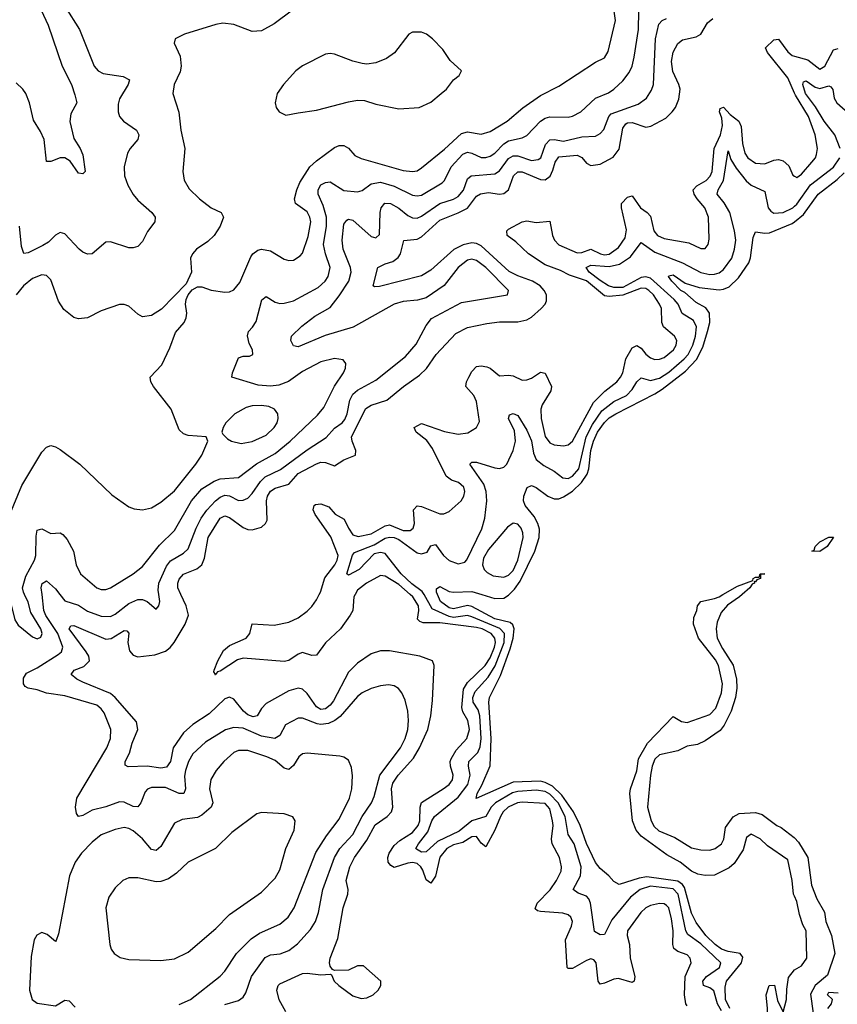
# Model space of a CAD drawing. Header units: inches. Extents: x 1682530 to 1839546, y 640742 to 791647.
# Tile 284 of 656: x 1716613 to 1720187, y 708209 to 712513. Entities that reach past the tile are written whole.
import ezdxf

# ---------------------------------------------------------------- set-up
doc = ezdxf.new("R2010")
doc.units = ezdxf.units.IN
doc.header["$MEASUREMENT"] = 0
for name, color, linetype in [('B7710', 7, 'Continuous'), ('B7711', 7, 'Continuous'), ('B7720', 7, 'Continuous'), ('B7721', 7, 'Continuous')]:
    doc.layers.add(name, color=color, linetype=linetype)

msp = doc.modelspace()

# ---------------------------------------------------------------- linework, layer by layer
at = {"layer": 'B7710', "color": 5}
for points, elevation in [([(1716558.5, 710000), (1716575.6, 709955.6), (1716592.8, 709890), (1716606.6, 709866.6), (1716670, 709815.2), (1716690, 709806.8), (1716706.5, 709813.5), (1716712.1, 709830), (1716706.4, 709850), (1716662, 709922), (1716650, 709967.3), (1716634.3, 710000)], 560), ([(1717510, 708207.1), (1717570, 708225.2), (1717590, 708240.3), (1717601.2, 708258.8), (1717626.6, 708330), (1717686.9, 708413.1), (1717710, 708425), (1717751.4, 708428.6), (1717790, 708443.2), (1717827.7, 708472.3), (1717884.9, 708535.1), (1717905.7, 708570), (1717919.9, 708610), (1717938.6, 708710), (1717989.1, 708850), (1718013.3, 708890), (1718070, 708951.4), (1718110.3, 709030), (1718151.4, 709090), (1718163, 709117), (1718186.7, 709210), (1718277.6, 709330), (1718298.1, 709370), (1718309.3, 709410), (1718313.4, 709450), (1718309.9, 709489.9), (1718297.4, 709537.5), (1718283.5, 709570), (1718269, 709589), (1718250, 709600.4), (1718224.9, 709604.9), (1718190, 709601.5), (1718150, 709589.2), (1718110, 709569.9), (1718090, 709553.7), (1718013.8, 709466.2), (1717991.1, 709448.9), (1717963.6, 709436.4), (1717930, 709431.6), (1717914.2, 709434.2), (1717850, 709458.8), (1717830, 709459.1), (1717775.5, 709430), (1717750, 709383.5), (1717729, 709371), (1717670, 709381), (1717590, 709415.5), (1717550, 709419.2), (1717512.2, 709407.8), (1717425.1, 709354.9), (1717370, 709303.7), (1717351.7, 709270), (1717337.8, 709230), (1717333.5, 709206.5), (1717338, 709150), (1717330.1, 709129.9), (1717310, 709130.5), (1717250, 709156.4), (1717190, 709156.5), (1717171.6, 709148.4), (1717162, 709138), (1717142.2, 709090), (1717130, 709072.4), (1717110, 709072.8), (1717070, 709091.6), (1717050, 709094.2), (1716990, 709071.9), (1716930, 709057), (1716890, 709034), (1716870, 709029.7), (1716862.2, 709042.2), (1716857.3, 709070), (1716863.2, 709110), (1716994.1, 709330), (1717010.6, 709370), (1717011.2, 709410), (1716983, 709483), (1716970, 709500.5), (1716950, 709515.8), (1716810, 709557.6), (1716730, 709569.4), (1716690, 709583.6), (1716650.7, 709590.7), (1716638, 709598), (1716630, 709609.4), (1716630, 709634), (1716643.1, 709656.9), (1716690, 709680.1), (1716781.5, 709738.5), (1716796.8, 709750), (1716801.9, 709770), (1716780, 709830), (1716727.7, 709907.7), (1716718.7, 709930), (1716711, 710000)], 540), ([(1716789, 710000), (1716810, 709973), (1716870, 709953.1), (1716910, 709927.8), (1716970, 709905.1), (1717010, 709903.3), (1717030, 709913.9), (1717090, 709960.6), (1717130, 709979), (1717150, 709978.5), (1717170.1, 709970.1), (1717210, 709935.5), (1717221.6, 709950), (1717225.4, 709970), (1717221.1, 710000)], 540), ([(1717776.3, 708176.3), (1717747.8, 708227.8), (1717737.5, 708270), (1717743.1, 708290), (1717750, 708297.6), (1717850, 708342.5), (1717870, 708344.8), (1717930, 708337.4), (1717970, 708341), (1717976.8, 708336.8), (1717987.7, 708310), (1718008, 708290), (1718070, 708244.9), (1718106, 708234), (1718130, 708236.5), (1718158, 708250), (1718179.5, 708270), (1718192, 708290), (1718192.3, 708310), (1718116.4, 708376.4), (1718090, 708376.3), (1718050, 708358.4), (1717990, 708356), (1717980.1, 708360.1), (1717970, 708375.3), (1717966.9, 708390), (1717969.7, 708409.7), (1718003.3, 708496.7), (1718027.5, 708630), (1718046.9, 708690), (1718048.3, 708710), (1718039.9, 708750), (1718055.7, 708810), (1718076.4, 708850), (1718130, 708925.7), (1718166.9, 708993.1), (1718219.9, 709030), (1718238.3, 709050), (1718244.9, 709070), (1718238.5, 709150), (1718244.3, 709175.7), (1718267, 709210), (1718335.2, 709284.8), (1718360.7, 709330), (1718396.5, 709410), (1718411, 709470), (1718417.1, 709537.1), (1718424.6, 709690), (1718417.4, 709710), (1718362.9, 709730), (1718230, 709754.1), (1718190, 709754.5), (1718150, 709741.3), (1718090, 709699.6), (1718050, 709660.6), (1717984.6, 709535.4), (1717970, 709515.9), (1717950, 709500.1), (1717930, 709498.1), (1717910, 709508.7), (1717870, 709568), (1717850, 709586.2), (1717830, 709590.9), (1717790, 709578.3), (1717690, 709523), (1717670, 709502.2), (1717650.6, 709469.4), (1717634.4, 709465.6), (1717610, 709474.3), (1717591.2, 709490), (1717550, 709543.2), (1717530, 709550.9), (1717510, 709544.2), (1717441.3, 709478.7), (1717370, 709432.1), (1717330, 709394.9), (1717284.1, 709330), (1717272.7, 709270), (1717255.2, 709244.8), (1717230, 709241.2), (1717170.3, 709250.3), (1717087.2, 709247.1), (1717074.3, 709254.3), (1717074.2, 709270), (1717092.9, 709307.1), (1717104.7, 709350), (1717129.9, 709409.9), (1717123.2, 709443.2), (1717030.6, 709550.6), (1717010, 709567.3), (1716890, 709616.6), (1716863.7, 709630), (1716838.7, 709650), (1716851.1, 709670), (1716894.2, 709685.8), (1716918.8, 709710), (1716916.1, 709730), (1716904.3, 709750), (1716829.3, 709850.7), (1716836.3, 709863.7), (1716850, 709864.6), (1716990, 709805), (1717012.8, 709807.2), (1717070, 709843.2), (1717082, 709842), (1717090.5, 709830.5), (1717086.4, 709790), (1717093.9, 709753.9), (1717110, 709735.5), (1717130, 709728), (1717203.6, 709736.4), (1717250, 709752.9), (1717271.1, 709768.9), (1717289, 709791), (1717336, 709870), (1717350.5, 709909.5), (1717340.4, 709950), (1717317.9, 710000)], 520), ([(1718079.6, 710000), (1718074.2, 709990), (1718069.2, 709930.8), (1718057.2, 709910), (1718015, 709850), (1717950, 709789.5), (1717910, 709735.2), (1717890, 709732.9), (1717850, 709747.1), (1717830, 709739.5), (1717790, 709711.1), (1717770, 709707), (1717590, 709721.8), (1717565.5, 709714.5), (1717490, 709664.6), (1717477.8, 709662.2), (1717469.8, 709649.8), (1717466, 709650), (1717469.1, 709650.9), (1717462, 709662), (1717463.2, 709670), (1717479.1, 709710), (1717504.8, 709755.2), (1717530, 709776.5), (1717603.7, 709810), (1717619, 709830), (1717630, 709871.5), (1717725.7, 709865.7), (1717790, 709878.9), (1717830, 709898.9), (1717870, 709927.8), (1717890, 709947.6), (1717910, 709977.1), (1717922.6, 710000)], 480), ([(1719530, 708201.6), (1719525.3, 708210), (1719519.4, 708250), (1719521.9, 708330), (1719547.7, 708390), (1719543.2, 708410), (1719530, 708425.5), (1719490, 708439.6), (1719472.9, 708452.9), (1719468.4, 708470), (1719468.8, 708530), (1719462.8, 708582.8), (1719450, 708629.7), (1719439.9, 708639.9), (1719430, 708648), (1719410, 708649.8), (1719370, 708641), (1719350, 708630.6), (1719327.8, 708610), (1719269.4, 708530), (1719268.2, 708510), (1719278.3, 708470), (1719281.6, 708410), (1719302.3, 708330), (1719299.6, 708310), (1719290, 708304.2), (1719230, 708320.8), (1719210, 708318.8), (1719170, 708300.5), (1719150, 708296.8), (1719142, 708310), (1719132.7, 708390), (1719122.6, 708402.6), (1719110, 708406.8), (1719090, 708399.9), (1719030, 708365.6), (1719010, 708365.5), (1719005.5, 708370), (1718998.3, 708490), (1719025, 708550), (1719029.1, 708570), (1719022.8, 708590), (1719010, 708599.8), (1718987.6, 708607.6), (1718890, 708614.9), (1718877.1, 708617.1), (1718866.3, 708626.3), (1718875.2, 708650), (1718931.2, 708708.8), (1718958.9, 708750), (1718979.3, 708790), (1718981.9, 708810), (1718973.3, 708850), (1718940.7, 708910), (1718937.2, 708930), (1718944.8, 708990), (1718942.7, 709010), (1718930, 709063.5), (1718910, 709087.1), (1718810, 709092.8), (1718788.6, 709090), (1718747.8, 709070), (1718726.7, 709050), (1718714.1, 709030), (1718689.5, 708970), (1718650, 708896.9), (1718630, 708912.9), (1718610, 708942.2), (1718590, 708940.1), (1718550, 708916.1), (1718510, 708905.1), (1718480.6, 708890), (1718450, 708852.5), (1718430, 708768.9), (1718410, 708738.6), (1718390, 708752.7), (1718375.6, 708795.6), (1718366.7, 708810), (1718350, 708823.9), (1718330, 708828.4), (1718310, 708826), (1718250, 708807.2), (1718235.5, 708815.5), (1718224.2, 708830), (1718222.2, 708850), (1718228.6, 708868.6), (1718250, 708902.1), (1718275.2, 708924.8), (1718330, 708959.9), (1718355.4, 708990), (1718362.1, 709010), (1718363.9, 709070), (1718369.1, 709090.9), (1718464.9, 709150), (1718490.5, 709170), (1718505, 709190), (1718508.4, 709210), (1718496.7, 709250), (1718494.9, 709270), (1718498.6, 709281.4), (1718520.4, 709319.6), (1718567, 709370), (1718578.8, 709410), (1718572.3, 709450), (1718550, 709486.8), (1718545.9, 709505.9), (1718553.7, 709586.3), (1718570, 709615.6), (1718647.3, 709690), (1718670, 709722.7), (1718689, 709770), (1718692.3, 709790), (1718689.6, 709810), (1718673.7, 709830), (1718635.2, 709850), (1718610, 709855.6), (1718450, 709875.7), (1718376.8, 709876.8), (1718361.8, 709881.8), (1718352.4, 709892.4), (1718358, 709930), (1718356.3, 709950), (1718331.6, 709990), (1718320.2, 710000)], 480), ([(1719680.2, 708180.2), (1719663.8, 708210), (1719646.7, 708266.7), (1719630, 708280.6), (1719601.8, 708290), (1719599, 708310), (1719614.8, 708330), (1719672.5, 708370), (1719677.2, 708390), (1719590, 708473), (1719533, 708513), (1719525.4, 708530), (1719491.5, 708690), (1719470, 708713.4), (1719370, 708724.8), (1719324.7, 708710), (1719283.2, 708676.8), (1719202.1, 708577.9), (1719170, 708514), (1719150, 708512.7), (1719126.3, 708526.3), (1719108, 708650), (1719100.9, 708670), (1719090, 708680.9), (1719053.9, 708693.8), (1719031.7, 708710), (1719064.9, 708770), (1719068, 708810), (1719036.8, 708910), (1719010.8, 708950.8), (1718998, 709030), (1718966.8, 709090), (1718930, 709127.6), (1718910, 709138.4), (1718870, 709144.6), (1718790, 709139.5), (1718767, 709133), (1718692.3, 709090), (1718673.6, 709070), (1718650, 709029.3), (1718590, 709010.5), (1718534.2, 708965.8), (1718439.7, 708920.3), (1718390, 708874.6), (1718370, 708873.6), (1718347.2, 708887.2), (1718345.2, 708890), (1718356.3, 708910), (1718397.9, 708962.1), (1718414.1, 709010), (1718425.8, 709030), (1718530, 709114.5), (1718571.7, 709170), (1718581.9, 709210), (1718574.6, 709250), (1718576.7, 709270), (1718615.4, 709310), (1718625.3, 709334.7), (1718630.4, 709370), (1718625.1, 709470), (1718616.5, 709496.5), (1718595.8, 709530), (1718593.6, 709550), (1718604, 709576), (1718660.6, 709639.4), (1718692.1, 709687.9), (1718731.1, 709790), (1718731.9, 709830), (1718711.4, 709851.4), (1718590, 709902.5), (1718570, 709908.2), (1718510, 709900.3), (1718490, 709903.3), (1718416.8, 709936.8), (1718380.5, 710000)], 460), ([(1719717.6, 708190), (1719698.3, 708230), (1719696.2, 708283.7), (1719701.9, 708310), (1719767.4, 708390), (1719774.3, 708414.3), (1719761.8, 708430), (1719710, 708439.5), (1719680.6, 708450), (1719652.3, 708470), (1719612.3, 708510), (1719570, 708566.6), (1719550, 708606.7), (1719518.6, 708718.6), (1719510, 708732.1), (1719490, 708747.3), (1719354.4, 708765.6), (1719320.3, 708759.7), (1719232.9, 708732.9), (1719210, 708744.7), (1719188.4, 708770), (1719150, 708801.8), (1719130, 708828), (1719090, 708911.5), (1719063.6, 708990), (1719034.5, 709050), (1718983.1, 709123.1), (1718941.6, 709161.6), (1718910, 709178.9), (1718890, 709183.7), (1718770, 709179.7), (1718608.1, 709108.1), (1718612.1, 709130), (1718633.7, 709166.3), (1718669.5, 709250.5), (1718673.9, 709370), (1718663.3, 709530), (1718666.4, 709550), (1718714.2, 709645.8), (1718757.1, 709762.9), (1718770, 709810), (1718774.5, 709850), (1718768.3, 709868.3), (1718757.5, 709877.5), (1718690, 709894.3), (1718590, 709947.1), (1718570, 709952.7), (1718510, 709936.8), (1718490, 709941.3), (1718452.3, 709970), (1718438.9, 710000)], 440), ([(1718632.8, 710000), (1718690, 709982.7), (1718730, 709984.2), (1718750, 709996.9), (1718753, 710000)], 440), ([(1720000, 708680.7), (1719995.9, 708690), (1719989.7, 708750), (1719970, 708840.5), (1719882, 708902), (1719850, 708931.4), (1719810, 708952.1), (1719790, 708937.4), (1719775.6, 708884.4), (1719735.9, 708824.1), (1719714.7, 708805.3), (1719650, 708773.3), (1719610, 708771.9), (1719577.5, 708777.5), (1719550, 708791.2), (1719500.3, 708830), (1719442.2, 708862.2), (1719330, 708943.2), (1719307.1, 708970), (1719291.6, 709010), (1719280.2, 709130), (1719283.2, 709150), (1719310.5, 709229.6), (1719317.6, 709282.4), (1719357.7, 709350), (1719470, 709467), (1719505.4, 709445.4), (1719530, 709440.5), (1719630, 709475.8), (1719656.4, 709503.6), (1719681.3, 709570), (1719684.9, 709610), (1719667.7, 709690), (1719654.9, 709714.9), (1719580.3, 709810), (1719557.6, 709870), (1719560.1, 709899.9), (1719573.2, 709930), (1719575.1, 709950), (1719589.7, 709970.3), (1719650, 709982), (1719670, 709990.2), (1719686.8, 710000)], 420), ([(1719770.9, 710000), (1719759.6, 709990), (1719706.3, 709953.7), (1719678.9, 709921.1), (1719661.4, 709878.6), (1719656.8, 709850), (1719662.3, 709810), (1719684.5, 709764.5), (1719731.3, 709691.3), (1719745.7, 709630), (1719747.2, 709590), (1719742.3, 709550), (1719722.7, 709490), (1719691.7, 709428.3), (1719675, 709405), (1719610, 709359.8), (1719576.1, 709343.9), (1719530, 709336.5), (1719490, 709316.5), (1719410, 709299.8), (1719390, 709279.7), (1719378.3, 709250), (1719370.2, 709210), (1719357.4, 709070), (1719372.7, 709010), (1719386.6, 708986.6), (1719407.1, 708967.1), (1719477.2, 708937.2), (1719550, 708893.2), (1719590, 708883.7), (1719630, 708883), (1719653, 708890), (1719680.4, 708910), (1719691.3, 708930), (1719698.2, 708981.8), (1719731.7, 709028.3), (1719757.4, 709042.6), (1719830, 709047), (1719858.3, 709038.3), (1719923, 708990), (1719941.7, 708981.7), (1719998.4, 708938.4), (1720000, 708936.6)], 420), ([(1717310, 708207.5), (1717359.2, 708230), (1717490, 708332.1), (1717510, 708352.8), (1717560.8, 708430), (1717625.5, 708494.5), (1717661.1, 708518.9), (1717750, 708558.2), (1717786.3, 708590), (1717812.9, 708630), (1717907.9, 708872.1), (1717954.8, 708945.2), (1718010, 709018.2), (1718054.6, 709110), (1718065, 709150), (1718068, 709208), (1718063.5, 709243.5), (1718050, 709276), (1718029.7, 709289.7), (1718013.1, 709293.1), (1717870, 709307), (1717850, 709303.5), (1717832.9, 709290), (1717810, 709252.1), (1717790, 709234.8), (1717770, 709241.1), (1717730, 709274.9), (1717693.7, 709290), (1717610, 709317.6), (1717570, 709318.4), (1717550, 709309), (1717505.6, 709270), (1717471.8, 709230), (1717449.1, 709190.9), (1717442.6, 709150), (1717457.9, 709090), (1717450.9, 709070), (1717410, 709035.6), (1717390, 709025.2), (1717323.8, 709016.2), (1717290, 709001), (1717230, 708898.7), (1717210, 708880.3), (1717190, 708885.8), (1717150, 708931.8), (1717110, 708966.6), (1717090, 708977.1), (1717070, 708981.1), (1717030, 708973.4), (1716970, 708949), (1716930, 708917.3), (1716884.2, 708870), (1716855.2, 708830), (1716831.5, 708770), (1716783.7, 708516.3), (1716773.1, 708486.9), (1716770, 708483.7), (1716733.2, 708513.2), (1716710, 708522), (1716688.5, 708511.5), (1716676.3, 708490), (1716663.1, 708416.9), (1716656.3, 708270), (1716667.3, 708230), (1716690, 708214), (1716770, 708202), (1716810, 708226), (1716830, 708224), (1716855.8, 708195.8)], 560), ([(1720000, 707857.1), (1719970, 707904), (1719927, 707990), (1719903.9, 708063.9), (1719890, 708089), (1719880.9, 708130), (1719881.2, 708190), (1719875.3, 708250), (1719888.7, 708290), (1719911.6, 708291.6), (1719925.4, 708225.4), (1719950, 708174), (1719965.2, 708230), (1719966, 708274), (1719973.7, 708326.3), (1720000, 708359.1)], 420)]:
    msp.add_lwpolyline(points, dxfattribs=dict(at, elevation=elevation))
at = {"layer": 'B7710', "color": 5, "elevation": 580}
msp.add_lwpolyline([(1717670, 709047.3), (1717650, 709040.7), (1717541, 708959.1), (1717468.9, 708890), (1717350, 708829.8), (1717298.3, 708781.7), (1717263.6, 708756.4), (1717230, 708744.7), (1717210, 708743.4), (1717130, 708761.8), (1717090, 708761.5), (1717064.4, 708750), (1717030, 708718), (1717003.6, 708676.4), (1716990.2, 708630), (1717007, 708470), (1717012.7, 708450), (1717026, 708430), (1717053, 708413), (1717090, 708404.2), (1717230, 708400.3), (1717290, 708407.8), (1717350, 708436), (1717470, 708540.2), (1717530, 708600.7), (1717670, 708698.9), (1717730, 708760.3), (1717750, 708797.1), (1717776.4, 708890), (1717812.9, 708970), (1717817.6, 709010), (1717807.6, 709027.6), (1717770, 709041.6)], close=True, dxfattribs=at)
at = {"layer": 'B7711', "color": 5}
for points, elevation in [([(1716696.6, 712576.6), (1716737.2, 712490), (1716798.7, 712310), (1716840.5, 712230), (1716854.8, 712185.2), (1716862.6, 712150), (1716837.6, 712102.4), (1716832.1, 712067.9), (1716850, 711993.7), (1716877.8, 711950), (1716890, 711922), (1716899.5, 711850), (1716890, 711839.7), (1716870, 711842.6), (1716834.4, 711894.4), (1716810, 711908.9), (1716790, 711909.8), (1716750, 711893), (1716730, 711894), (1716720.3, 711990), (1716704.7, 712024.7), (1716673.4, 712073.4), (1716655.7, 712150), (1716639.9, 712190), (1716627.2, 712210), (1716597.9, 712237.9)], 540), ([(1716811.6, 712570), (1716875.3, 712470), (1716939.2, 712310), (1716956.9, 712290), (1716978.4, 712278.4), (1717065.2, 712265.2), (1717094, 712250), (1717087.9, 712230), (1717050, 712167), (1717043.7, 712143.7), (1717044.1, 712110), (1717050.2, 712090), (1717066.5, 712070), (1717124.2, 712030), (1717134.3, 712010), (1717130.3, 711990), (1717095.6, 711950), (1717084.4, 711930), (1717070.2, 711870), (1717071.1, 711830), (1717086.6, 711790), (1717110, 711749.2), (1717130, 711723.5), (1717190.3, 711670), (1717205.3, 711650), (1717203.7, 711630), (1717172.6, 711587.4), (1717150, 711543.6), (1717130, 711522), (1717110, 711515.1), (1717090, 711515.3), (1717010, 711541.7), (1716990, 711541.3), (1716930.4, 711490), (1716910, 711488.8), (1716890, 711496.9), (1716873.3, 711510), (1716810, 711577.6), (1716790, 711582.9), (1716770, 711571.6), (1716738.7, 711541.3), (1716714.7, 711525.3), (1716650, 711493.5), (1716631.7, 711491.7), (1716621, 711521), (1716612.5, 711610)], 560), ([(1716569.8, 710350.2), (1716622.7, 710477.3), (1716710, 710623.1), (1716730, 710644.9), (1716750, 710651.7), (1716770, 710646.5), (1716790, 710634.7), (1716876.5, 710570), (1717015.4, 710435.4), (1717090, 710383.6), (1717114.2, 710374.2), (1717150.2, 710370.2), (1717190, 710379.7), (1717230, 710403.5), (1717290, 710454.1), (1717383.5, 710570), (1717409.7, 710610), (1717436, 710670), (1717428, 710690), (1717350, 710695.4), (1717330, 710703.1), (1717310, 710720.5), (1717275.8, 710810), (1717198, 710910), (1717186, 710930), (1717183.6, 710950), (1717235.2, 711004.8), (1717270, 711079.1), (1717294.1, 711145.9), (1717331.6, 711190), (1717340.9, 711210), (1717343.7, 711230), (1717338, 711270), (1717340.9, 711290), (1717349.5, 711310.5), (1717367.6, 711332.4), (1717390, 711345.5), (1717410, 711346), (1717450.2, 711330.2), (1717510, 711321.8), (1717530, 711323.6), (1717550, 711331.6), (1717576.1, 711363.9), (1717622.9, 711477.1), (1717632.1, 711490), (1717654.5, 711505.5), (1717670, 711509.4), (1717710, 711503), (1717770, 711466.5), (1717790, 711460.2), (1717810, 711461.5), (1717839.5, 711480.5), (1717850, 711492.4), (1717874.7, 711565.3), (1717886.1, 711630), (1717881.9, 711650), (1717870, 711672.9), (1717818.7, 711710), (1717814.8, 711730), (1717824.4, 711770), (1717838.4, 711801.6), (1717881.3, 711870), (1717910, 711896.4), (1717990, 711955.2), (1718010, 711962.9), (1718030, 711963.9), (1718050, 711951.9), (1718078.8, 711918.8), (1718106.1, 711906.1), (1718290, 711854.3), (1718330, 711848.9), (1718350, 711853.1), (1718370, 711865), (1718470, 711947.2), (1718544.9, 712015.1), (1718570, 712022.4), (1718630, 712012.8), (1718670, 712023.8), (1718743.4, 712070), (1718812.4, 712127.6), (1718890, 712181.7), (1718970, 712222.6), (1719130, 712327.7), (1719170, 712346.9), (1719185.6, 712374.4), (1719217.2, 712510), (1719211.4, 712550)], 580), ([(1717805.5, 712554.5), (1717724.9, 712495.1), (1717670, 712464.3), (1717630, 712461.6), (1717550, 712492.7), (1717501.8, 712498.2), (1717470, 712492.5), (1717334, 712450), (1717303.9, 712436.1), (1717293.4, 712430), (1717288, 712410), (1717314.5, 712354.5), (1717319.7, 712310), (1717314.4, 712285.6), (1717289.1, 712230), (1717282.8, 712190), (1717308.4, 712108.4), (1717317.2, 712030), (1717335.5, 711950), (1717326.7, 711850), (1717332.1, 711812.1), (1717354.1, 711774.1), (1717398.9, 711730), (1717450, 711690.2), (1717494, 711670), (1717503.6, 711650), (1717490.2, 711610), (1717464, 711570), (1717435.9, 711544.1), (1717386, 711510), (1717368.4, 711490), (1717360.4, 711470), (1717363.7, 711410), (1717341.1, 711358.9), (1717232.9, 711247.1), (1717190, 711220.3), (1717150, 711214.5), (1717130, 711225.1), (1717090, 711260.5), (1717070, 711268), (1717050, 711268), (1716970, 711239.8), (1716910, 711209.8), (1716870, 711205.1), (1716850, 711211.3), (1716805.8, 711245.8), (1716783, 711283), (1716750, 711376.4), (1716730, 711395), (1716710, 711397.3), (1716670, 711381.5), (1716630.1, 711350), (1716597.6, 711310)], 580), ([(1716634.3, 710000), (1716629.5, 710010), (1716625.1, 710030), (1716640.3, 710079.7), (1716677.9, 710150), (1716684.1, 710170), (1716684.9, 710255.1), (1716690, 710281.6), (1716710, 710287.2), (1716750, 710267.5), (1716790, 710270.3), (1716802.5, 710262.5), (1716820.5, 710240.5), (1716849.2, 710190), (1716860.3, 710130), (1716879.3, 710090), (1716950.5, 710030), (1716970, 710022.6), (1716990, 710022.3), (1717010, 710028.7), (1717110, 710090.1), (1717150, 710122), (1717224.7, 710215.3), (1717290, 710280.6), (1717363.7, 710410), (1717410, 710461.5), (1717464, 710496), (1717490, 710506.3), (1717570, 710511.3), (1717648.5, 710571.5), (1717730, 710616.4), (1717795.8, 710670), (1717915.6, 710784.4), (1717942.5, 710817.5), (1717988.8, 710911.2), (1718029, 710970), (1718037.1, 710990), (1718039.1, 711010), (1718026.5, 711026.5), (1717990, 711031.9), (1717930, 711016.7), (1717850, 710975.6), (1717788.5, 710931.5), (1717745.3, 710914.7), (1717709.2, 710910.8), (1717655.4, 710915.4), (1717540.7, 710950), (1717543.5, 710970), (1717570, 711034.4), (1717590, 711041.7), (1717617.6, 711042.4), (1717632.8, 711050), (1717630.9, 711070), (1717617, 711097), (1717608.9, 711131.1), (1717613.5, 711150), (1717631.6, 711168.4), (1717646.6, 711193.4), (1717671.4, 711288.6), (1717690, 711302.4), (1717730, 711278.7), (1717750, 711272.9), (1717770, 711273.6), (1717810, 711284.1), (1717917.8, 711342.2), (1717948.4, 711370), (1717962.2, 711390), (1717970.4, 711430), (1717949.9, 711489.9), (1717941.8, 711530), (1717955, 711610), (1717953.6, 711650), (1717940.2, 711700.2), (1717918.6, 711750), (1717917.7, 711770), (1717929.3, 711790.7), (1717950, 711801.9), (1717970, 711804.2), (1718030, 711766.6), (1718090, 711760.5), (1718110, 711766.8), (1718150, 711795.2), (1718190, 711803.4), (1718250, 711786.1), (1718330, 711745.7), (1718350, 711742.5), (1718370, 711746.5), (1718460.1, 711799.9), (1718470, 711810.3), (1718498.9, 711870), (1718550, 711925.5), (1718570, 711933.8), (1718590, 711929.5), (1718630, 711911.2), (1718650, 711910.6), (1718670, 711916.4), (1718690, 711930.1), (1718729.5, 711970.5), (1718750, 711983.9), (1718810, 711996.8), (1718830, 712006.7), (1718889.9, 712070), (1718910, 712082.7), (1718930, 712088.3), (1719010, 712087.2), (1719030, 712092), (1719066.6, 712110), (1719130.3, 712169.7), (1719187.1, 712192.9), (1719209.8, 712210), (1719250, 712246.3), (1719277.4, 712282.6), (1719289.9, 712310), (1719298.6, 712350), (1719317.4, 712470), (1719319.4, 712550)], 560), ([(1717221.1, 710000), (1717218.5, 710018.5), (1717221.6, 710050), (1717255.4, 710124.6), (1717272.9, 710147.1), (1717330, 710181.2), (1717350, 710200.5), (1717384.5, 710290), (1717406.5, 710333.5), (1717430.9, 710369), (1717469.9, 710410), (1717490, 710426.3), (1717510, 710434.3), (1717530, 710431.3), (1717570, 710411.1), (1717590, 710412.2), (1717610, 710421.9), (1717630, 710441.9), (1717665.5, 710494.5), (1717685.9, 710514.1), (1717753.6, 710546.4), (1717870, 710632), (1717953.4, 710686.6), (1717990, 710726.9), (1718022.1, 710750), (1718034.8, 710765.2), (1718044.5, 710790), (1718056.4, 710850), (1718070, 710875.5), (1718090, 710894), (1718170, 710937.5), (1718299.5, 711040.5), (1718345.7, 711094.3), (1718390, 711176.9), (1718413.6, 711206.4), (1718543.9, 711276.1), (1718745.2, 711310), (1718749.6, 711330), (1718650, 711429.9), (1718610, 711460.6), (1718590, 711466.7), (1718570, 711462.5), (1718529.6, 711430), (1718468.3, 711351.7), (1718390, 711297.2), (1718352.6, 711287.4), (1718290, 711281.9), (1718250, 711269.9), (1718070.9, 711169.1), (1717947.8, 711132.2), (1717830, 711083.7), (1717810, 711086.9), (1717797.7, 711110), (1717801.7, 711130), (1717846.8, 711173.2), (1717902.8, 711217.2), (1717970, 711255.1), (1718010, 711305.3), (1718051.4, 711370), (1718062.2, 711410), (1718058.7, 711430), (1718027.6, 711510), (1718022.4, 711550), (1718030, 711619.1), (1718042.8, 711637.2), (1718050, 711641.2), (1718070, 711636.6), (1718150, 711566), (1718170, 711559.1), (1718185.8, 711574.2), (1718188.4, 711670), (1718193.9, 711690), (1718209.1, 711710.9), (1718233.8, 711710), (1718270, 711689), (1718310, 711657.5), (1718330, 711647.6), (1718350, 711646.2), (1718370, 711655), (1718450, 711710), (1718510, 711728.7), (1718530, 711740.3), (1718552.5, 711767.5), (1718570, 711817.1), (1718586, 711830), (1718690, 711838.7), (1718710, 711852.3), (1718750, 711907.1), (1718770, 711918.5), (1718790, 711918.1), (1718850, 711897.7), (1718878.7, 711901.3), (1718891.3, 711910), (1718911.9, 711968.1), (1718930, 711987.8), (1718950, 711989.7), (1718990, 711982.1), (1719070, 712001.2), (1719130, 712004.3), (1719150, 712015.9), (1719166.7, 712033.3), (1719187.6, 712090), (1719199, 712101), (1719316.5, 712143.5), (1719353.3, 712170), (1719375, 712205), (1719383, 712230), (1719392.1, 712430), (1719406.7, 712493.3), (1719420.7, 712510), (1719440.9, 712519.1)], 540), ([(1717317.9, 710000), (1717304.4, 710030), (1717303.9, 710050), (1717310, 710067.9), (1717330, 710089), (1717387.8, 710112.2), (1717409.6, 710130.4), (1717421.1, 710158.9), (1717437.1, 710250), (1717490, 710334.4), (1717510, 710343.6), (1717530, 710336.8), (1717590, 710293.2), (1717610, 710284.5), (1717630, 710282.2), (1717670, 710294.7), (1717688.4, 710310), (1717694.9, 710325.1), (1717691.5, 710410), (1717696.6, 710430), (1717710, 710451.8), (1717730, 710465), (1717790, 710483), (1717830.7, 710529.3), (1717910, 710571.3), (1717930, 710578.5), (1717950, 710577.3), (1717990, 710562.7), (1718030, 710589.6), (1718081.3, 710610), (1718082.9, 710630), (1718066.4, 710670), (1718063.9, 710690), (1718126.8, 710813.2), (1718150, 710827.9), (1718218.5, 710850), (1718290.3, 710909.7), (1718361.3, 710958.7), (1718391.1, 710988.9), (1718433.7, 711050), (1718519.2, 711140.8), (1718570, 711167), (1718654.4, 711185.6), (1718710, 711192), (1718790, 711193), (1718830, 711200.9), (1718850, 711212.7), (1718892.2, 711250), (1718910.5, 711270), (1718916.4, 711283.5), (1718915.6, 711310), (1718905.8, 711330), (1718888.3, 711350), (1718854.9, 711370), (1718790, 711393.6), (1718752.6, 711412.6), (1718630, 711524.1), (1718610, 711534.3), (1718590, 711537.3), (1718551.2, 711528.8), (1718511.5, 711508.5), (1718410, 711418.5), (1718370, 711393.5), (1718186.5, 711346.5), (1718164.6, 711344.6), (1718158.7, 711350), (1718179.2, 711430), (1718210, 711446.6), (1718243.9, 711456.1), (1718267.1, 711472.9), (1718278.2, 711490), (1718292.2, 711547.8), (1718350, 711553.1), (1718370, 711563.4), (1718450, 711637), (1718530, 711668.5), (1718570.5, 711689.5), (1718610, 711741.7), (1718627.6, 711752.4), (1718662.7, 711757.3), (1718710, 711750.5), (1718730, 711753.6), (1718750.3, 711770), (1718771.8, 711830), (1718790, 711848.2), (1718810, 711847.4), (1718890, 711814.8), (1718910, 711813.6), (1718931.2, 711828.8), (1718944.2, 711855.8), (1718953.1, 711890), (1718970, 711913.1), (1719050, 711920.9), (1719070, 711910.8), (1719090, 711886), (1719110, 711875.9), (1719150, 711881.1), (1719207.5, 711912.5), (1719232.9, 711947.1), (1719250, 712039.6), (1719262.3, 712057.7), (1719270, 712062.7), (1719290, 712063.5), (1719350, 712043.9), (1719372.5, 712047.5), (1719437, 712083), (1719465.3, 712110), (1719479.1, 712130), (1719493.5, 712166.5), (1719499.5, 712210), (1719494.9, 712230), (1719467.4, 712287.3), (1719461.8, 712330), (1719469.4, 712370.6), (1719490, 712409.3), (1719510, 712425.4), (1719570, 712438), (1719589.9, 712450.1), (1719620.1, 712499.9), (1719642.2, 712517.8)], 520), ([(1720000, 712192), (1719970, 712259.3), (1719881.1, 712370), (1719872.9, 712390), (1719910, 712425.9), (1719930, 712427.9), (1719970, 712372.3), (1719990, 712357), (1720000, 712354.2)], 480), ([(1717922.6, 710000), (1717928, 710010), (1717946.9, 710073.2), (1717990.5, 710130), (1718001.5, 710150), (1718005.6, 710170), (1717972.9, 710252.9), (1717904.1, 710350), (1717895.4, 710370), (1717900.8, 710390), (1717906.2, 710393.8), (1717930, 710395.9), (1717964.1, 710384.1), (1717991.6, 710351.6), (1718031.6, 710330), (1718050.1, 710290), (1718070, 710261.6), (1718093.4, 710253.4), (1718150, 710265), (1718210, 710300.8), (1718230, 710304.4), (1718290, 710279.4), (1718320, 710280), (1718333.4, 710290), (1718338.2, 710310), (1718335, 710370), (1718350, 710388.1), (1718370, 710384.6), (1718450, 710352.6), (1718467.2, 710352.8), (1718490, 710362.7), (1718542.3, 710410), (1718554.8, 710430), (1718559.4, 710450), (1718555.2, 710470), (1718531.1, 710490), (1718500.1, 710500.1), (1718478, 710518), (1718418, 710638), (1718392.9, 710672.9), (1718346.8, 710710), (1718338, 710730), (1718370, 710748.2), (1718470, 710712.8), (1718530, 710701.1), (1718572.5, 710707.5), (1718609.8, 710730.2), (1718623.5, 710756.5), (1718610, 710844.7), (1718597.6, 710870), (1718563.6, 710910), (1718566, 710930), (1718575.7, 710950), (1718590, 710975.5), (1718610, 710996.3), (1718630, 710999.4), (1718655.6, 710995.6), (1718670.2, 710990), (1718710, 710956.3), (1718750, 710959.7), (1718770, 710956.9), (1718810, 710937.5), (1718830, 710938.4), (1718850, 710946.2), (1718890, 710971.8), (1718910, 710967.6), (1718937, 710910), (1718935.3, 710890), (1718896.4, 710830), (1718890.6, 710810), (1718893.1, 710770), (1718910, 710690.3), (1718930, 710663.6), (1718950, 710654.8), (1718990, 710650.8), (1719010, 710654), (1719030, 710671.1), (1719120.8, 710839.2), (1719171.3, 710888.7), (1719223.6, 710930), (1719239.9, 710950), (1719249.1, 710970), (1719262.9, 711030), (1719290, 711078), (1719310, 711089.5), (1719330, 711077.4), (1719350, 711051.6), (1719370, 711034.8), (1719390, 711028.2), (1719410, 711028.9), (1719430, 711036.6), (1719471.6, 711070), (1719482.1, 711090), (1719485, 711110), (1719474.8, 711130), (1719427.4, 711170), (1719419.6, 711190), (1719417.8, 711250), (1719409.9, 711270), (1719383.8, 711310), (1719363.8, 711330), (1719350, 711337.7), (1719330, 711339.5), (1719250, 711308.2), (1719190, 711302.9), (1719170, 711306.5), (1719090, 711371.9), (1719016.7, 711396.7), (1718977.4, 711417.4), (1718910, 711441.6), (1718836.5, 711490), (1718782.2, 711542.2), (1718744.4, 711570), (1718742.2, 711590), (1718750, 711596.8), (1718810, 711629.3), (1718830, 711634.1), (1718870, 711626.8), (1718930, 711632.9), (1718941.5, 711570), (1718951.3, 711550), (1718970, 711529.3), (1719050, 711494.2), (1719070, 711495.3), (1719110, 711510.7), (1719151.7, 711490), (1719170, 711485.8), (1719190, 711488.7), (1719230, 711517.7), (1719260.2, 711559.8), (1719265.9, 711594.1), (1719243.7, 711690), (1719244.1, 711710), (1719270, 711737.9), (1719290, 711742.9), (1719326.4, 711690), (1719356.4, 711670), (1719370, 711654.4), (1719385, 711590), (1719400.7, 711570), (1719430, 711556.7), (1719537.6, 711537.6), (1719590, 711512.7), (1719610, 711512.2), (1719622.3, 711530), (1719626.1, 711553.9), (1719623.2, 711650), (1719607.5, 711690), (1719573.9, 711730), (1719561.2, 711750), (1719556.4, 711770), (1719572.6, 711787.5), (1719613.8, 711810), (1719631.3, 711828.7), (1719639.8, 711850), (1719649.1, 711950), (1719675.6, 712010), (1719685.2, 712050), (1719682.2, 712082.2), (1719672, 712110), (1719674.7, 712125.3), (1719690, 712131.1), (1719719.2, 712099.2), (1719756.1, 712070), (1719766.9, 712046.9), (1719772.1, 711972.1), (1719783, 711930), (1719795.7, 711910), (1719830, 711886.2), (1719870, 711883.5), (1719910, 711898.7), (1719930, 711901.3), (1719950, 711895.8), (1719975, 711875), (1719992.8, 711832.8), (1720000, 711828.9)], 480), ([(1718380.5, 710000), (1718373.1, 710013.1), (1718326.7, 710046.7), (1718281.2, 710090), (1718210, 710179.2), (1718190, 710184.3), (1718162.1, 710177.9), (1718097.8, 710110), (1718050, 710084.4), (1718042.7, 710090), (1718067.4, 710172.6), (1718076.3, 710183.7), (1718162.5, 710217.5), (1718210, 710245.9), (1718230, 710251.4), (1718250, 710249.3), (1718270, 710240.2), (1718350, 710182.1), (1718370, 710178.4), (1718394, 710186), (1718410, 710212.8), (1718430, 710218.6), (1718465.6, 710170), (1718490, 710149.1), (1718530, 710134.6), (1718558.5, 710141.5), (1718568.2, 710151.8), (1718632.5, 710287.5), (1718645.8, 710334.2), (1718655.4, 710410), (1718652.8, 710450), (1718642.2, 710482.2), (1718580.4, 710570), (1718590, 710579.1), (1718610, 710578.8), (1718690, 710553.7), (1718710, 710551.3), (1718730, 710557.1), (1718742, 710570), (1718770.2, 710629.8), (1718780.6, 710670), (1718776.3, 710716.3), (1718749.9, 710770), (1718754.1, 710785.8), (1718770, 710790.9), (1718790, 710783.2), (1718830, 710718.2), (1718850, 710672.2), (1718858.5, 710618.5), (1718870.4, 710590.4), (1718903.6, 710563.6), (1718950, 710540.1), (1718987.1, 710510), (1719010, 710507.5), (1719030, 710517.4), (1719056.6, 710550), (1719089.8, 710690), (1719116.4, 710743.6), (1719157.1, 710802.9), (1719210, 710843.5), (1719265, 710870), (1719290, 710896.6), (1719310.3, 710929.7), (1719330, 710947.5), (1719370, 710935.3), (1719410, 710946.4), (1719450, 710972.7), (1719517.5, 711030), (1719534.4, 711050), (1719555.6, 711090), (1719567.2, 711130), (1719571, 711171), (1719558.1, 711198.1), (1719508.5, 711228.5), (1719490.9, 711270), (1719474.5, 711290), (1719370, 711382.8), (1719350, 711388.8), (1719330, 711386.7), (1719250, 711343), (1719210, 711342.8), (1719187.5, 711350), (1719150, 711372.5), (1719102.2, 711410), (1719089, 711430), (1719110, 711439.7), (1719190, 711433.6), (1719235.1, 711444.9), (1719283.5, 711476.5), (1719330, 711539.3), (1719390, 711496.2), (1719510, 711450.8), (1719590, 711407.6), (1719630, 711399.2), (1719650, 711400.3), (1719670, 711406.5), (1719690, 711420.7), (1719725.2, 711470), (1719737.4, 711510), (1719743.1, 711550), (1719737.8, 711590), (1719716.6, 711670), (1719692.4, 711712.4), (1719661.2, 711750), (1719666, 711770), (1719689.2, 711810.8), (1719710, 711939.3), (1719721.3, 711901.3), (1719744.2, 711864.2), (1719788.6, 711808.6), (1719810, 711790.1), (1719870, 711761.7), (1719884.8, 711690), (1719895.8, 711675.8), (1719910, 711667.5), (1719950, 711670.5), (1719991.8, 711690), (1720000, 711697.6)], 460), ([(1718753, 710000), (1718776.3, 710023.7), (1718800.8, 710059.2), (1718864.8, 710190), (1718883.7, 710250), (1718885.4, 710285.4), (1718878.5, 710310), (1718861.6, 710341.6), (1718823.2, 710390), (1718814.6, 710410), (1718816.8, 710430), (1718831.7, 710468.3), (1718850, 710476.3), (1718870, 710467.8), (1718922.2, 710430), (1718950, 710418.1), (1718970, 710418.4), (1718990, 710426.5), (1719030, 710451.5), (1719068.9, 710490), (1719093, 710527), (1719100.9, 710550), (1719109.6, 710630), (1719121.5, 710670), (1719139.4, 710710), (1719170, 710751.8), (1719190, 710771.9), (1719218.5, 710790), (1719390, 710878), (1719421.4, 710898.6), (1719522.8, 710977.2), (1719571.7, 711028.3), (1719598.5, 711081.5), (1719619.2, 711150), (1719629.1, 711190), (1719628.2, 711230), (1719612.8, 711252.8), (1719570, 711276.7), (1719520.7, 711320.7), (1719503.2, 711330), (1719464, 711370), (1719449, 711390), (1719450, 711393), (1719470, 711397.3), (1719521.8, 711361.8), (1719583.1, 711343.1), (1719670, 711331.8), (1719690, 711334.7), (1719714.2, 711345.8), (1719755.5, 711384.5), (1719799.5, 711450), (1719807.5, 711472.5), (1719818.7, 711561.3), (1719830, 711586.4), (1719870, 711579.4), (1719890, 711581), (1719990, 711621.6), (1720000, 711629.6)], 440), ([(1718320.2, 710000), (1718270, 710044.3), (1718210, 710080.9), (1718190, 710083.6), (1718128.6, 710050), (1718090, 710019.1), (1718079.6, 710000)], 480), ([(1719686.8, 710000), (1719750, 710036.9), (1719818, 710062), (1719819.5, 710070), (1719830, 710076), (1719844.7, 710075.3), (1719850, 710090.3), (1719870.7, 710090.7), (1719850.7, 710089.3), (1719851.7, 710070), (1719835.6, 710064.4), (1719830, 710056), (1719823.5, 710056.5), (1719824.9, 710050), (1719815, 710045), (1719804.9, 710030), (1719770.9, 710000)], 420), ([(1716711, 710000), (1716707.7, 710030), (1716711.1, 710048.9), (1716730, 710060.2), (1716770, 710024.3), (1716789, 710000)], 540), ([(1718438.9, 710000), (1718434.5, 710010), (1718435.6, 710024.4), (1718450, 710034.5), (1718490, 710013.2), (1718510, 710010.1), (1718590, 710012.9), (1718632.8, 710000)], 440)]:
    msp.add_lwpolyline(points, dxfattribs=dict(at, elevation=elevation))
for points, elevation in [([(1718370, 712458.9), (1718330, 712458.2), (1718314.4, 712450), (1718250.9, 712369.1), (1718216.3, 712343.7), (1718170, 712324.2), (1718130, 712319.3), (1718110, 712321.4), (1718070, 712331.8), (1717990, 712362.7), (1717970, 712365.7), (1717950, 712362.5), (1717850, 712311.7), (1717819.6, 712290), (1717765.7, 712230), (1717738.7, 712190), (1717730.3, 712150), (1717734.6, 712130), (1717747.4, 712110), (1717776.3, 712096.3), (1717830, 712105.4), (1717910, 712117.8), (1718050, 712154.7), (1718090, 712161.2), (1718119.7, 712159.7), (1718170, 712143.5), (1718270, 712123.2), (1718359, 712130), (1718410, 712153.4), (1718456, 712190), (1718479.1, 712210), (1718510, 712250.7), (1718534, 712270), (1718544, 712290), (1718495.4, 712335.4), (1718463, 712383), (1718416.9, 712430), (1718391.3, 712450)], 620), ([(1717670, 710826.9), (1717630, 710824.4), (1717602.9, 710817.1), (1717553.1, 710790), (1717514.4, 710750), (1717502, 710730), (1717497.3, 710710), (1717501.6, 710701.6), (1717520.9, 710680.9), (1717538.8, 710670), (1717580.7, 710660.7), (1717630, 710669.5), (1717690, 710696.4), (1717725.9, 710730), (1717738.2, 710750), (1717743.6, 710770), (1717742.2, 710790), (1717727.2, 710810), (1717701.6, 710821.6)], 580), ([(1718770, 710312.5), (1718745.4, 710294.6), (1718663, 710197), (1718641, 710159), (1718635.8, 710130), (1718644, 710110), (1718656.7, 710096.7), (1718682.2, 710082.2), (1718730, 710076.1), (1718750, 710084.1), (1718770, 710105.8), (1718790.7, 710150), (1718813.2, 710250), (1718812.2, 710270), (1718804.9, 710290), (1718790, 710308.3)], 460)]:
    msp.add_lwpolyline(points, close=True, dxfattribs=dict(at, elevation=elevation))
at = {"layer": 'B7720', "color": 5, "elevation": 420}
for points in [[(1720000, 708936.6), (1720017.6, 708917.6), (1720057.3, 708850), (1720074.2, 708730), (1720096.8, 708670), (1720130.9, 708610.9), (1720136.6, 708570), (1720161.6, 708510), (1720176.4, 708430), (1720143.6, 708336.4), (1720090, 708290.9), (1720070, 708253.2), (1720080.9, 708170)], [(1720000, 708359.1), (1720000.4, 708359.6), (1720030, 708377.3), (1720054, 708410), (1720051.4, 708530), (1720036.6, 708556.6), (1720021.4, 708601.4), (1720010, 708658), (1720000, 708680.7)], [(1720145.2, 708190), (1720162, 708210), (1720165.2, 708230), (1720144, 708250), (1720150, 708262), (1720190, 708259.1)]]:
    msp.add_lwpolyline(points, dxfattribs=at)
at = {"layer": 'B7721', "color": 5}
for points, elevation in [([(1720000, 712354.2), (1720058, 712338), (1720110, 712297), (1720132.4, 712310), (1720170, 712382.2), (1720190, 712388)], 480), ([(1720199.6, 711950), (1720175.8, 712010), (1720129.1, 712069.1), (1720091.6, 712131.6), (1720048.5, 712190), (1720035.9, 712230), (1720038.4, 712241.6), (1720050, 712245.5), (1720090, 712217.7), (1720110, 712212.4), (1720150, 712223.5), (1720159, 712219), (1720167.7, 712207.7), (1720173.5, 712170), (1720184.7, 712150), (1720270, 712074.3)], 460), ([(1720000, 711828.9), (1720010, 711823.5), (1720030, 711837.5), (1720076.2, 711890), (1720091.9, 711910), (1720096.4, 711923.6), (1720099.6, 711950), (1720090.6, 712009.4), (1720061.3, 712090), (1720003.7, 712183.7), (1720000, 712192)], 480), ([(1720000, 711697.6), (1720010, 711707), (1720069.4, 711790.6), (1720170, 711868.4), (1720198, 711910)], 460), ([(1720000, 711629.6), (1720039, 711661), (1720103.4, 711750), (1720186, 711814), (1720216.2, 711843.8)], 440)]:
    msp.add_lwpolyline(points, dxfattribs=dict(at, elevation=elevation))
at = {"layer": 'B7721', "color": 5, "elevation": 420}
msp.add_lwpolyline([(1720110, 710188.5), (1720075.3, 710190), (1720085.4, 710194.6), (1720089.7, 710210), (1720110, 710230.3), (1720150, 710251.3), (1720170.3, 710250.3), (1720143.1, 710210)], close=True, dxfattribs=at)

doc.saveas('drawing.dxf')
